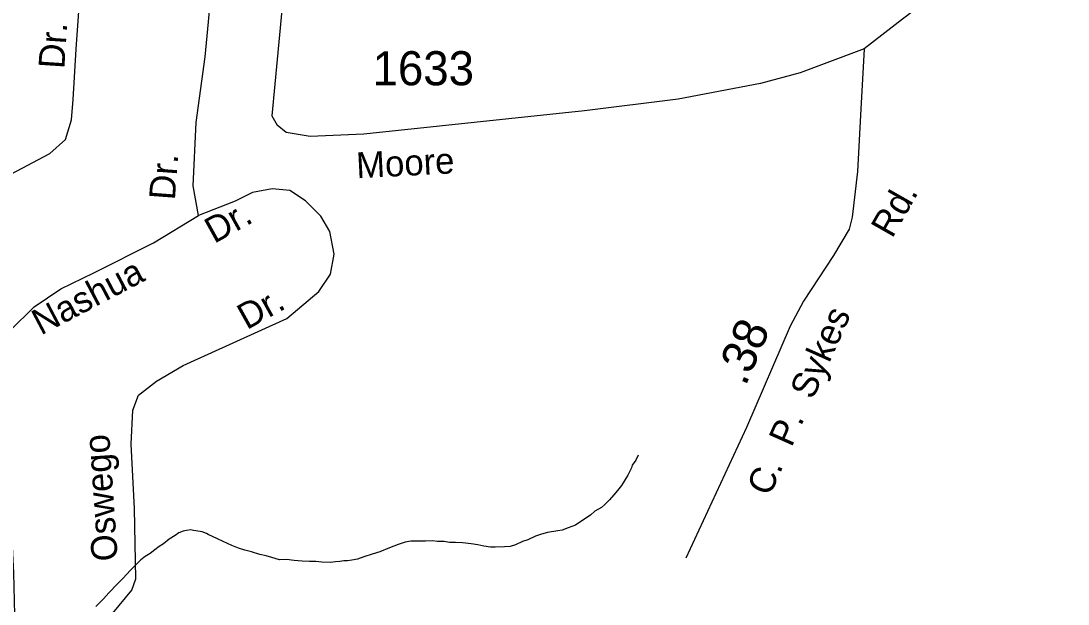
# Model space of a CAD drawing. Extents: x 2126262 to 2293712, y 749403 to 919119.
# Drawn here: x 2238061 to 2241898, y 809707 to 811845 of the extents above; entities that cross this region are included whole.
import ezdxf

# ---------------------------------------------------------------- set-up
doc = ezdxf.new("R2010")
doc.units = 0
for name, color, linetype in [('Exist Hydrographic Misc Water Feature', 7, 'Continuous'), ('Exist Road Non-System Type 51', 7, 'Continuous'), ('Exist Road Non-System Type 51 Label', 7, 'Continuous'), ('Exist Road Secondary Mileage Hundredths English Label', 7, 'Continuous'), ('Exist Road Secondary Type 41 Attributed', 7, 'Continuous'), ('Exist Road Secondary Type 51 Attributed', 7, 'Continuous'), ('Exist Road Secondary Type 51 Label', 7, 'Continuous'), ('Exist Road Secondary Type 51 Number Label', 7, 'Continuous')]:
    doc.layers.add(name, color=color, linetype=linetype)

msp = doc.modelspace()

# ---------------------------------------------------------------- linework, layer by layer
at = {"layer": 'Exist Hydrographic Misc Water Feature'}
msp.add_lwpolyline([(2240322.4, 810252.5), (2240314.6, 810234.4), (2240300.6, 810216.4), (2240298.8, 810206.4), (2240290.8, 810192.3), (2240285.1, 810180.2), (2240279.1, 810170.2), (2240271.1, 810158.2), (2240261.3, 810142.1), (2240247.5, 810124), (2240233.6, 810107.8), (2240217.8, 810089.7), (2240200, 810071.6), (2240188.1, 810061.5), (2240164.1, 810047.3), (2240148.3, 810033.2), (2240120.4, 810014.9), (2240092.7, 809996.8), (2240066.7, 809986.5), (2240044.9, 809978.3), (2240028.9, 809976.2), (2239990.8, 809970), (2239968.9, 809963.8), (2239946.9, 809955.6), (2239919, 809943.3), (2239899.1, 809937.2), (2239873.3, 809925), (2239853.4, 809918.8), (2239833.3, 809916.7), (2239799.3, 809916.4), (2239781.4, 809916.3), (2239757.5, 809920.1), (2239735.3, 809923.9), (2239711.3, 809927.6), (2239679.3, 809931.4), (2239653.3, 809933.2), (2239631.3, 809933), (2239611.5, 809936.8), (2239587.3, 809936.7), (2239569.4, 809938.5), (2239543.4, 809938.4), (2239519.4, 809938.1), (2239489.5, 809937.9), (2239469.4, 809933.7), (2239443.3, 809925.5), (2239411.5, 809913.3), (2239375.6, 809898.9), (2239347.8, 809890.7), (2239317.8, 809880.5), (2239293.8, 809872.3), (2239273.9, 809868.1), (2239257.9, 809866), (2239244.2, 809865.9), (2239230.1, 809863.8), (2239214.1, 809861.7), (2239194.2, 809859.5), (2239164, 809861.3), (2239142.1, 809863.1), (2239118.1, 809862.9), (2239092.1, 809864.6), (2239062.1, 809866.4), (2239034, 809870.2), (2239008.2, 809870), (2238980.1, 809877.8), (2238959.8, 809883.6), (2238935.8, 809889.4), (2238905.9, 809899.1), (2238881.9, 809904.9), (2238857.9, 809912.8), (2238833.7, 809922.5), (2238801.7, 809936.2), (2238781.6, 809946.1), (2238747.4, 809961.8), (2238741.4, 809965.8), (2238725.4, 809971.6), (2238717.4, 809973.6), (2238693.4, 809977.4), (2238683.4, 809979.3), (2238667.4, 809977.2), (2238655.3, 809975.1), (2238639.3, 809969), (2238625.6, 809958.8), (2238603.6, 809944.7), (2238583.9, 809928.5), (2238567.9, 809918.4), (2238552, 809906.3), (2238534.1, 809892.1), (2238516.1, 809882), (2238500.3, 809869.8), (2238482.4, 809851.7), (2238462.6, 809831.6), (2238434.9, 809801.3), (2238415.2, 809781.2), (2238383.4, 809748.9), (2238363.3, 809726.8), (2238335.6, 809698.6)], dxfattribs=at)
at = {"layer": 'Exist Road Non-System Type 51'}
for points in [[(2237531.2, 810545.8), (2237515.8, 810769.3), (2237516.5, 810908.3), (2237531.9, 810965.5), (2237584.9, 811027), (2237651.9, 811073.1), (2238002.9, 811272.1), (2238166.2, 811358.7), (2238224.1, 811409.7), (2238246.4, 811482.3), (2238252, 811556.4), (2238263.8, 811741.4), (2238282, 812001.2), (2238296.6, 812236.6), (2238305.7, 812329.4)], [(2238711.8, 811131.1), (2238691.6, 811240.7), (2238702.7, 811472.6), (2238736.2, 811712.8), (2238785.1, 812228.2), (2238768.3, 812284), (2238718.1, 812331.5), (2238645.5, 812337.1), (2238536.7, 812320.4), (2238403.4, 812328), (2238305.7, 812329.4)], [(2238334.3, 809603.8), (2238397.1, 809673.6), (2238466.9, 809758.8), (2238482.2, 809799.3), (2238477.4, 810057), (2238464.8, 810293), (2238471.1, 810418), (2238492, 810472.5), (2238557.6, 810524.2), (2238655.3, 810581.5), (2239035.6, 810753.9), (2239152.1, 810852.4), (2239195.4, 810916.7), (2239209.3, 810989.3), (2239192.6, 811073.1), (2239160.5, 811129), (2239103.9, 811185.5), (2239046.7, 811223.2), (2238981.1, 811228.8), (2238910, 811216.3), (2238845.8, 811184.1), (2238711.8, 811131.1)], [(2238028.7, 809599.6), (2238038.5, 809668), (2238034.3, 809821.6), (2238012.6, 810251.1), (2237991, 810602.4), (2237992.4, 810647.1), (2238020.3, 810708.6), (2238108.9, 810797.2), (2238206.6, 810862.9), (2238328, 810921.6), (2238546.4, 811031.2), (2238711.8, 811131.1)]]:
    msp.add_lwpolyline(points, dxfattribs=at)
at = {"layer": 'Exist Road Secondary Type 41 Attributed'}
msp.add_lwpolyline([(2241151.4, 811742.9), (2241137.5, 811498.7), (2241127, 811292.7), (2241106.8, 811124.9), (2241096, 811081.7), (2241039.4, 810984.6), (2240929.1, 810817), (2240880.5, 810726), (2240719.8, 810353.9), (2240497.7, 809876)], dxfattribs=at)
at = {"layer": 'Exist Road Secondary Type 51 Attributed'}
for points in [[(2244191.5, 813767.5), (2244152, 813733.1), (2244033.4, 813607.4), (2243927.4, 813492.9), (2243852.7, 813433.5), (2243771.8, 813379.1), (2243633.6, 813299.4), (2243487.8, 813205.2), (2243175.9, 812978.2), (2242794.2, 812727.5), (2242480.9, 812504.7), (2242275.8, 812374.8), (2242026.7, 812245.6), (2241772.7, 812128.3), (2241448.2, 811971.2), (2241291.7, 811850.8), (2241151.4, 811742.9)], [(2239016.5, 811883.9), (2238980.9, 811496.3), (2239000.3, 811463.1)], [(2241151.4, 811742.9), (2240917.2, 811654.8), (2240771.4, 811615), (2240470, 811557.7), (2240126, 811515.1), (2239317.2, 811429.2), (2239120.5, 811420.9), (2239032.6, 811436.2), (2239000.3, 811463.1)]]:
    msp.add_lwpolyline(points, dxfattribs=at)

# ---------------------------------------------------------------- texts
at = {"layer": 'Exist Road Non-System Type 51 Label'}
for s, rotation, p in [('Dr.', 86.2563, (2238219.7, 811667.4)), ('Dr.', 85.7302, (2238624.9, 811186.2)), ('Dr.', 29.0787, (2238769.1, 811026.9)), ('Nashua', 27.7819, (2238133.8, 810691.1)), ('Dr.', 29.0787, (2238888.6, 810710.8)), ('Oswego', 93.8821, (2238416.1, 809867.4))]:
    msp.add_text(s, height=95, rotation=rotation, dxfattribs=at).set_placement(p)
at = {"layer": 'Exist Road Secondary Mileage Hundredths English Label'}
msp.add_text('.38', height=125, rotation=66.6444, dxfattribs=at).set_placement((2240716, 810502.9))
at = {"layer": 'Exist Road Secondary Type 51 Label'}
for s, rotation, p in [('Moore', 2.9391, (2239291.8, 811267.7)), ('Rd.', 60.3628, (2241253.9, 811044.9)), ('C.  P.  Sykes', 65.9441, (2240804.5, 810098.7))]:
    msp.add_text(s, height=95, rotation=rotation, dxfattribs=at).set_placement(p)
at = {"layer": 'Exist Road Secondary Type 51 Number Label'}
msp.add_text('1633', height=125, dxfattribs=at).set_placement((2239349.5, 811608.7))

doc.saveas('drawing.dxf')
